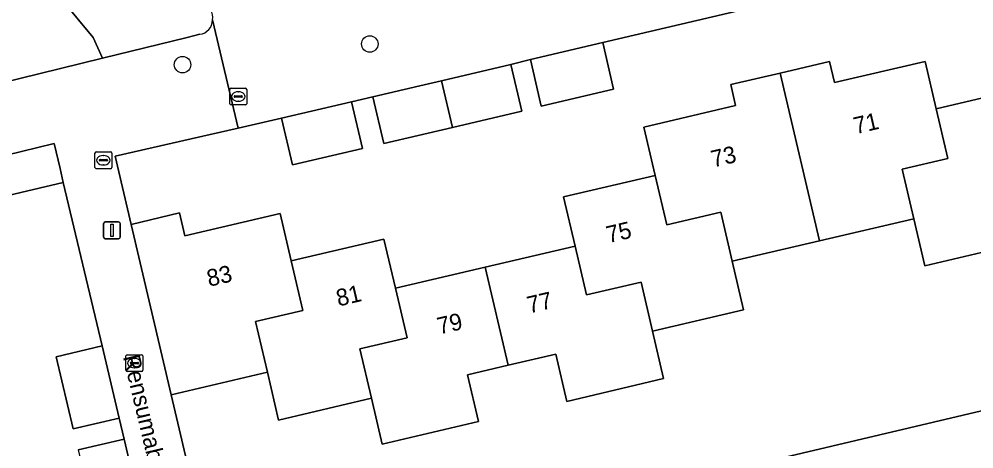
# Model space of a CAD drawing. Extents: x 158031 to 159244, y 380104 to 381214.
# Drawn here: x 158825.3 to 158882, y 380541.9 to 380567.5 of the extents above; entities that cross this region are included whole.
import ezdxf

# ---------------------------------------------------------------- set-up
doc = ezdxf.new("R2010")
doc.units = 0
for name, color, linetype in [('IMGEO_Boom', 7, 'Continuous'), ('IMGEO_Erf', 7, 'Continuous'), ('IMGEO_Groenvoorziening', 7, 'Continuous'), ('IMGEO_Kolk', 7, 'Continuous'), ('IMGEO_Lichtmast', 7, 'Continuous'), ('IMGEO_Muur', 7, 'Continuous'), ('IMGEO_Openbare_ruimte_label', 7, 'Continuous'), ('IMGEO_Pand', 7, 'Continuous'), ('IMGEO_Pand_nummerreeks', 7, 'Continuous'), ('IMGEO_Rioolput', 7, 'Continuous'), ('IMGEO_Voetpad_open', 7, 'Continuous')]:
    doc.layers.add(name, color=color, linetype=linetype)

msp = doc.modelspace()

# ---------------------------------------------------------------- linework, layer by layer
at = {"layer": 'IMGEO_Boom'}
for centre in [(158846.133, 380566.001), (158835, 380564.77)]:
    msp.add_circle(centre, 0.489, dxfattribs=at)
at = {"layer": 'IMGEO_Erf'}
for points in [[(158879.216, 380570.597), (158859.982, 380566.079), (158860.628, 380563.321), (158856.327, 380562.314), (158855.681, 380565.071), (158854.518, 380564.773), (158855.166, 380562.006), (158851.052, 380561.042), (158846.959, 380560.084), (158846.311, 380562.85), (158845.046, 380562.558), (158845.694, 380559.792), (158841.535, 380558.818), (158840.887, 380561.584), (158838.3, 380560.996), (158836.643, 380560.62), (158830.986, 380559.336), (158831.942, 380555.284), (158834.813, 380555.961), (158835.134, 380554.603), (158840.795, 380555.929), (158841.455, 380553.111), (158846.975, 380554.404), (158847.657, 380551.494), (158852.998, 380552.745), (158858.34, 380553.996), (158857.658, 380556.91), (158863.1, 380558.184), (158862.425, 380561.066), (158867.884, 380562.344), (158867.593, 380563.587), (158870.53, 380564.274), (158873.467, 380564.962), (158873.762, 380563.703), (158879.156, 380564.966), (158879.814, 380562.154), (158885.284, 380563.435)], [(158828.8, 380541.882), (158831.524, 380542.527), (158831.228, 380543.777), (158828.504, 380543.131), (158827.489, 380547.416), (158830.214, 380548.061), (158827.913, 380557.776), (158823.94, 380556.835), (158824.67, 380553.756), (158823.366, 380553.446), (158824.665, 380547.968), (158821.912, 380547.315), (158823.186, 380541.942)], [(158884.52, 380554.084), (158879.123, 380552.82), (158878.468, 380555.619), (158872.868, 380554.307), (158867.686, 380553.093), (158868.36, 380550.215), (158862.94, 380548.946), (158863.602, 380546.119), (158857.847, 380544.771), (158857.189, 380547.577), (158854.365, 380546.916), (158851.951, 380546.351), (158852.604, 380543.565), (158846.878, 380542.224), (158846.238, 380544.954), (158840.708, 380543.658), (158840.042, 380546.503), (158834.332, 380545.156), (158837.051, 380533.529)], [(158867.216, 380540.609), (158914.062, 380551.644)]]:
    msp.add_lwpolyline(points, dxfattribs=at)
at = {"layer": 'IMGEO_Groenvoorziening'}
msp.add_lwpolyline([(158811.337, 380597.907), (158806.385, 380595.117), (158820.064, 380570.69), (158820.864, 380571.023), (158822.032, 380571.149), (158825.356, 380569.99), (158827.018, 380569.201), (158827.843, 380568.615), (158829.693, 380566.379), (158830.239, 380565.156), (158835.279, 380566.391), (158836.022, 380566.573)], dxfattribs=at)
for points in [[(158824.017, 380563.631), (158830.239, 380565.156), (158829.693, 380566.379), (158827.843, 380568.615), (158827.018, 380569.201), (158825.356, 380569.99), (158822.032, 380571.149), (158820.864, 380571.023), (158820.064, 380570.69)], [(158827.719, 380558.594), (158827.366, 380560.088), (158799.189, 380553.198), (158799.053, 380553.165), (158799.339, 380552.054), (158799.604, 380550.95), (158813.907, 380554.456), (158823.94, 380556.835), (158827.913, 380557.776)]]:
    msp.add_lwpolyline(points, close=True, dxfattribs=at)
for centre, radius, start, end in [((158835.861, 380567.557), 0.938, 352.0777, 67.6964), ((158835.901, 380567.454), 0.889, 277.7983, 358.3384)]:
    msp.add_arc(centre, radius, start, end, dxfattribs=at)
at = {"layer": 'IMGEO_Kolk'}
for p, q in [((158831.638, 380546.617), (158831.638, 380547.469)), ((158831.713, 380547.543), (158832.565, 380547.543)), ((158832.639, 380547.469), (158832.639, 380546.617)), ((158831.897, 380547.037), (158831.897, 380547.049)), ((158832.335, 380547), (158831.937, 380547)), ((158831.94, 380547.086), (158832.338, 380547.086)), ((158832.126, 380547.323), (158832.151, 380547.323)), ((158832.381, 380547.049), (158832.381, 380547.037)), ((158832.565, 380546.543), (158831.713, 380546.543)), ((158832.149, 380546.763), (158832.124, 380546.763))]:
    msp.add_line(p, q, dxfattribs=at)
for points in [[(158831.638, 380546.617), (158831.638, 380547.469)], [(158831.713, 380547.543), (158832.565, 380547.543)], [(158832.639, 380547.469), (158832.639, 380546.617)], [(158832.565, 380546.543), (158831.713, 380546.543)]]:
    msp.add_lwpolyline(points, dxfattribs=at)
for centre, radius, start, end in [((158831.715, 380547.467), 0.0765, 91.552, 178.448), ((158831.715, 380547.467), 0.0765, 91.552, 178.448), ((158832.563, 380547.467), 0.0765, 1.552, 88.448), ((158832.563, 380547.467), 0.0765, 1.552, 88.448), ((158831.937, 380547.046), 0.0403, 85.8775, 175.7526), ((158831.934, 380547.036), 0.0366, 178.938, 274.7102), ((158832.338, 380547.043), 0.043, 264.8664, 352.4533), ((158832.342, 380547.048), 0.0386, 1.7309, 96.639), ((158831.715, 380546.619), 0.0765, 181.552, 268.448), ((158831.715, 380546.619), 0.0765, 181.552, 268.448), ((158832.563, 380546.619), 0.0765, 271.552, 358.448), ((158832.563, 380546.619), 0.0765, 271.552, 358.448)]:
    msp.add_arc(centre, radius, start, end, dxfattribs=at)
for centre, major_axis, ratio, start_param, end_param in [((158832.125, 380547.043), (-0.387, 0.002), 0.722429, 4.712389, 7.853982), ((158832.15, 380547.043), (-0.39, 0.002), 0.717154, 1.570796, 4.712389)]:
    msp.add_ellipse(centre, major_axis=major_axis, ratio=ratio, start_param=start_param, end_param=end_param, dxfattribs=at)
at = {"layer": 'IMGEO_Lichtmast'}
for p, q in [((158830.31, 380554.529), (158830.31, 380555.329)), ((158830.31, 380555.329), (158830.31, 380554.529)), ((158830.41, 380555.429), (158831.2, 380555.429)), ((158831.2, 380555.429), (158830.41, 380555.429)), ((158831.3, 380555.329), (158831.3, 380554.529)), ((158831.3, 380554.529), (158831.3, 380555.329)), ((158831.2, 380554.429), (158830.41, 380554.429)), ((158830.41, 380554.429), (158831.2, 380554.429))]:
    msp.add_line(p, q, dxfattribs=at)
msp.add_lwpolyline([(158830.73, 380555.304), (158830.88, 380555.304), (158830.88, 380554.554), (158830.73, 380554.554), (158830.73, 380555.304)], dxfattribs=at)
for centre, start, end in [((158830.41, 380555.329), 90, 180), ((158830.41, 380555.329), 90, 180), ((158831.2, 380555.329), 0, 90), ((158831.2, 380555.329), 360, 90), ((158830.41, 380554.529), 180, 270), ((158830.41, 380554.529), 180, 270), ((158831.2, 380554.529), 270, 0), ((158831.2, 380554.529), 270, 0)]:
    msp.add_arc(centre, 0.1, start, end, dxfattribs=at)
at = {"layer": 'IMGEO_Muur'}
for points in [[(158914.062, 380551.644), (158867.216, 380540.609)], [(158834.332, 380545.156), (158837.051, 380533.529)]]:
    msp.add_lwpolyline(points, dxfattribs=at)
at = {"layer": 'IMGEO_Pand'}
for points in [[(158855.681, 380565.071), (158856.327, 380562.314), (158860.628, 380563.321), (158859.982, 380566.079)], [(158872.868, 380554.307), (158878.468, 380555.619), (158877.778, 380558.568), (158880.504, 380559.205), (158879.814, 380562.154), (158879.156, 380564.966), (158873.762, 380563.703), (158873.467, 380564.962), (158870.53, 380564.274)], [(158850.403, 380563.809), (158851.052, 380561.042), (158855.166, 380562.006), (158854.518, 380564.773)], [(158863.1, 380558.184), (158863.784, 380555.262), (158867.002, 380556.015), (158867.686, 380553.093), (158872.868, 380554.307), (158870.53, 380564.274), (158867.593, 380563.587), (158867.884, 380562.344), (158862.425, 380561.066)], [(158850.403, 380563.809), (158849.11, 380563.506), (158846.311, 380562.85), (158846.959, 380560.084), (158851.052, 380561.042)], [(158885.94, 380560.636), (158885.284, 380563.435), (158879.814, 380562.154), (158880.504, 380559.205), (158877.778, 380558.568), (158878.468, 380555.619), (158879.123, 380552.82), (158884.52, 380554.084), (158883.83, 380557.03), (158886.631, 380557.686)], [(158840.887, 380561.584), (158841.535, 380558.818), (158845.694, 380559.792), (158845.046, 380562.558)], [(158863.1, 380558.184), (158857.658, 380556.91), (158858.34, 380553.996), (158859.02, 380551.092), (158862.26, 380551.85), (158862.94, 380548.946), (158868.36, 380550.215), (158867.686, 380553.093), (158867.002, 380556.015), (158863.784, 380555.262)], [(158840.042, 380546.503), (158839.338, 380549.513), (158842.144, 380550.17), (158841.455, 380553.111), (158840.795, 380555.929), (158835.134, 380554.603), (158834.813, 380555.961), (158831.942, 380555.284), (158834.332, 380545.156)], [(158841.455, 380553.111), (158842.144, 380550.17), (158839.338, 380549.513), (158840.042, 380546.503), (158840.708, 380543.658), (158846.238, 380544.954), (158845.548, 380547.896), (158848.347, 380548.552), (158847.657, 380551.494), (158846.975, 380554.404)], [(158862.94, 380548.946), (158862.26, 380551.85), (158859.02, 380551.092), (158858.34, 380553.996), (158852.998, 380552.745), (158854.365, 380546.916), (158857.189, 380547.577), (158857.847, 380544.771), (158863.602, 380546.119)], [(158852.998, 380552.745), (158847.657, 380551.494), (158848.347, 380548.552), (158845.548, 380547.896), (158846.238, 380544.954), (158846.878, 380542.224), (158852.604, 380543.565), (158851.951, 380546.351), (158854.365, 380546.916)], [(158831.228, 380543.777), (158830.214, 380548.061), (158827.489, 380547.416), (158828.504, 380543.131)], [(158832.488, 380538.457), (158831.524, 380542.527), (158828.8, 380541.882), (158829.763, 380537.812)]]:
    msp.add_lwpolyline(points, close=True, dxfattribs=at)
at = {"layer": 'IMGEO_Rioolput'}
for p, q in [((158837.813, 380562.452), (158837.813, 380563.304)), ((158837.888, 380563.378), (158838.74, 380563.378)), ((158838.814, 380563.304), (158838.814, 380562.452)), ((158838.072, 380562.872), (158838.072, 380562.884)), ((158838.51, 380562.835), (158838.112, 380562.835)), ((158838.115, 380562.921), (158838.513, 380562.921)), ((158838.301, 380563.158), (158838.326, 380563.158)), ((158838.556, 380562.884), (158838.556, 380562.872)), ((158838.74, 380562.378), (158837.888, 380562.378)), ((158838.324, 380562.598), (158838.299, 380562.598)), ((158829.795, 380558.665), (158829.795, 380559.517)), ((158829.87, 380559.591), (158830.722, 380559.591)), ((158830.283, 380559.371), (158830.308, 380559.371)), ((158830.796, 380559.517), (158830.796, 380558.665)), ((158830.054, 380559.085), (158830.054, 380559.097)), ((158830.492, 380559.048), (158830.094, 380559.048)), ((158830.097, 380559.134), (158830.495, 380559.134)), ((158830.306, 380558.811), (158830.281, 380558.811)), ((158830.538, 380559.097), (158830.538, 380559.085)), ((158830.722, 380558.591), (158829.87, 380558.591))]:
    msp.add_line(p, q, dxfattribs=at)
for points in [[(158837.813, 380562.452), (158837.813, 380563.304)], [(158837.888, 380563.378), (158838.74, 380563.378)], [(158838.814, 380563.304), (158838.814, 380562.452)], [(158838.74, 380562.378), (158837.888, 380562.378)], [(158829.795, 380558.665), (158829.795, 380559.517)], [(158829.87, 380559.591), (158830.722, 380559.591)], [(158830.796, 380559.517), (158830.796, 380558.665)], [(158830.722, 380558.591), (158829.87, 380558.591)]]:
    msp.add_lwpolyline(points, dxfattribs=at)
for centre, radius, start, end in [((158837.89, 380563.302), 0.0765, 91.552, 178.448), ((158837.89, 380563.302), 0.0765, 91.552, 178.448), ((158838.738, 380563.302), 0.0765, 1.552, 88.448), ((158838.738, 380563.302), 0.0765, 1.552, 88.448), ((158838.112, 380562.881), 0.0403, 85.8775, 175.7526), ((158838.109, 380562.871), 0.0366, 178.938, 274.7102), ((158838.513, 380562.878), 0.043, 264.8664, 352.4533), ((158838.517, 380562.883), 0.0386, 1.7309, 96.639), ((158837.89, 380562.454), 0.0765, 181.552, 268.448), ((158837.89, 380562.454), 0.0765, 181.552, 268.448), ((158838.738, 380562.454), 0.0765, 271.552, 358.448), ((158838.738, 380562.454), 0.0765, 271.552, 358.448), ((158829.872, 380559.515), 0.0765, 91.552, 178.448), ((158829.872, 380559.515), 0.0765, 91.552, 178.448), ((158830.72, 380559.515), 0.0765, 1.552, 88.448), ((158830.72, 380559.515), 0.0765, 1.552, 88.448), ((158830.094, 380559.094), 0.0403, 85.8775, 175.7526), ((158830.091, 380559.084), 0.0366, 178.938, 274.7102), ((158830.495, 380559.091), 0.043, 264.8664, 352.4533), ((158830.499, 380559.096), 0.0386, 1.7309, 96.639), ((158829.872, 380558.667), 0.0765, 181.552, 268.448), ((158829.872, 380558.667), 0.0765, 181.552, 268.448), ((158830.72, 380558.667), 0.0765, 271.552, 358.448), ((158830.72, 380558.667), 0.0765, 271.552, 358.448)]:
    msp.add_arc(centre, radius, start, end, dxfattribs=at)
for centre, major_axis, ratio, start_param, end_param in [((158838.3, 380562.878), (-0.387, 0.002), 0.722429, 4.712389, 7.853982), ((158838.325, 380562.878), (-0.39, 0.002), 0.717154, 1.570796, 4.712389), ((158830.282, 380559.091), (-0.387, 0.002), 0.722429, 4.712389, 7.853982), ((158830.307, 380559.091), (-0.39, 0.002), 0.717154, 1.570796, 4.712389)]:
    msp.add_ellipse(centre, major_axis=major_axis, ratio=ratio, start_param=start_param, end_param=end_param, dxfattribs=at)
at = {"layer": 'IMGEO_Voetpad_open'}
for points in [[(158836.79, 380567.428), (158838.3, 380560.996), (158840.887, 380561.584), (158845.046, 380562.558), (158846.311, 380562.85), (158849.11, 380563.506), (158850.403, 380563.809), (158854.518, 380564.773), (158855.681, 380565.071), (158859.982, 380566.079), (158879.216, 380570.597), (158883.4, 380571.577), (158884.646, 380571.91), (158888.724, 380572.865), (158892.844, 380573.83), (158894.096, 380574.137), (158898.353, 380575.134), (158908.028, 380577.507)], [(158837.051, 380533.529), (158834.332, 380545.156), (158831.942, 380555.284), (158830.986, 380559.336), (158836.643, 380560.62), (158838.3, 380560.996), (158836.79, 380567.428)], [(158836.022, 380566.573), (158835.279, 380566.391), (158830.239, 380565.156), (158824.017, 380563.631), (158822.135, 380563.17), (158823.212, 380561.244), (158798.566, 380555.227), (158799.053, 380553.165), (158799.189, 380553.198), (158827.366, 380560.088), (158827.719, 380558.594), (158827.913, 380557.776), (158830.214, 380548.061), (158831.228, 380543.777), (158831.524, 380542.527), (158832.488, 380538.457)]]:
    msp.add_lwpolyline(points, dxfattribs=at)
msp.add_lwpolyline([(158871.441, 380535.606), (158874.179, 380536.261), (158873.594, 380538.695), (158883.73, 380541.079), (158904, 380545.853), (158910.093, 380547.302), (158914.831, 380548.377), (158914.062, 380551.644), (158867.216, 380540.609), (158873.168, 380515.298), (158876.109, 380516.005), (158875.471, 380518.678), (158874.489, 380522.799), (158874.205, 380524.015), (158873.205, 380528.251)], close=True, dxfattribs=at)
for centre, radius, start, end in [((158835.861, 380567.557), 0.938, 352.0777, 67.6964), ((158835.901, 380567.454), 0.889, 277.7983, 358.3384)]:
    msp.add_arc(centre, radius, start, end, dxfattribs=at)

# ---------------------------------------------------------------- texts
at = {"layer": 'IMGEO_Openbare_ruimte_label'}
msp.add_text('Rensumaborg', height=1, rotation=283.4111, dxfattribs=at).set_placement((158831.455, 380547.422))
at = {"layer": 'IMGEO_Pand_nummerreeks'}
for s, rotation, p in [('71', 13.1214, (158875.023, 380560.635)), ('73', 13.1214, (158866.547, 380558.659)), ('75', 13.176, (158860.322, 380554.165)), ('83', 13.1847, (158836.577, 380551.572)), ('81', 13.1832, (158844.268, 380550.401)), ('77', 13.1801, (158855.612, 380549.989)), ('79', 13.1825, (158850.271, 380548.738))]:
    msp.add_text(s, height=1, rotation=rotation, dxfattribs=at).set_placement(p)

doc.saveas('drawing.dxf')
